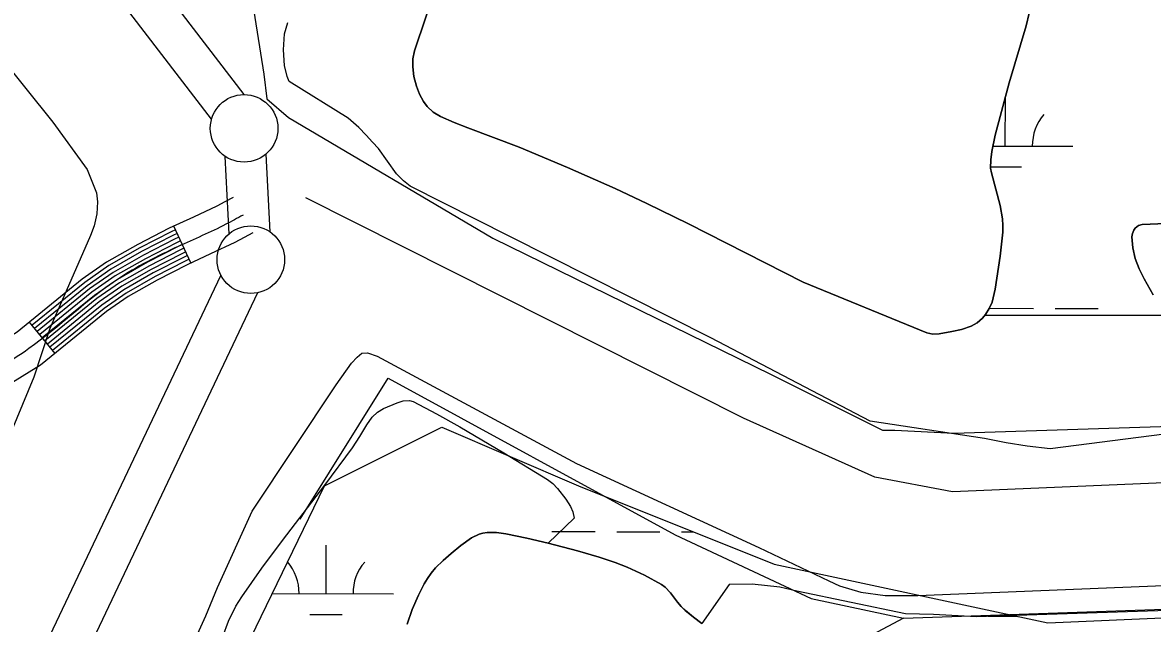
# Model space of a CAD drawing. Extents: x 3161615 to 3199515, y 867541 to 892976.
# Drawn here: x 3178079 to 3178916, y 878557 to 879002 of the extents above; entities that cross this region are included whole.
import ezdxf

# ---------------------------------------------------------------- set-up
doc = ezdxf.new("R2010")
doc.units = 0
for name, color, linetype in [('V-GRID-MAJR', 7, 'Continuous'), ('V-LEVE-TOET', 7, 'Continuous'), ('V-ROAD-CNTR', 7, 'Continuous'), ('V-SITE-VEGE', 7, 'Continuous'), ('V-SURV-LINE', 7, 'Continuous'), ('V-TOPO-SHOR', 7, 'Continuous'), ('V-WETL-SWMP', 7, 'Continuous')]:
    doc.layers.add(name, color=color, linetype=linetype)

msp = doc.modelspace()

# ---------------------------------------------------------------- linework, layer by layer
at = {"layer": 'V-GRID-MAJR'}
msp.add_spline([(3165838.64, 879070.16), (3171065.66, 879053.81), (3176292.68, 879038.23), (3181519.69, 879023.4), (3186746.72, 879009.34), (3191973.74, 878996.03), (3197200.76, 878983.49), (3197200.77, 878983.49)], degree=3, dxfattribs=at)
at = {"layer": 'V-LEVE-TOET'}
for points in [[(3177799.62, 879676.64), (3177852.3, 879584.99), (3177964.55, 879433.75), (3178065.34, 879314.59), (3178143.22, 879225.22), (3178214.23, 879147.31), (3178232.55, 879117.53), (3178237.14, 879094.61), (3178257.75, 878964), (3178260.04, 878945.67), (3178276.08, 878931.92), (3178427.26, 878842.55), (3178633.42, 878741.72), (3178715.88, 878700.48), (3178725.05, 878700.48), (3178768.57, 878698.19), (3179196.93, 878711.94), (3179522.2, 878730.27), (3179932.23, 878739.43), (3180383.49, 878760.06), (3180724.8, 878771.51)], [(3177918.6, 879156.72), (3178101.66, 878928.48), (3178127.2, 878893.33), (3178134.12, 878876.23), (3178134.74, 878869.53), (3178134.36, 878860.61), (3178132.17, 878851.71), (3178129.44, 878844.63), (3178099.41, 878775.78), (3178087.69, 878739.68), (3178062.27, 878678.93), (3177951.71, 878456.47), (3177842.02, 878220.49), (3177801.57, 878128.8), (3177678.24, 877847.8), (3177512.49, 877443.56), (3177332.31, 877105.06), (3177212.76, 876851.8), (3177160.22, 876749.63), (3177112.67, 876654.45)], [(3177995.74, 878068.84), (3178032.47, 878147.08), (3178075.54, 878243.23), (3178102.28, 878302.2), (3178144.02, 878404.09), (3178203.7, 878537.99), (3178214.86, 878562.96), (3178223.47, 878584.06), (3178249.21, 878640.39), (3178311.36, 878734.1), (3178322.83, 878750.01), (3178326.93, 878754.56), (3178330.45, 878757.45), (3178334.5, 878757.68), (3178341.72, 878755.23), (3178489.2, 878675.88), (3178624.33, 878613.68), (3178676.07, 878588.82), (3178683.97, 878585.25), (3178699.68, 878580.47), (3178717.78, 878578.03), (3178741.91, 878578.04), (3179179.03, 878595.94)]]:
    msp.add_lwpolyline(points, dxfattribs=at)
at = {"layer": 'V-ROAD-CNTR'}
for p, q in [((3178203.78, 878824.18), (3178191.22, 878851.42)), ((3178103.31, 878757.18), (3178084.39, 878780.46))]:
    msp.add_line(p, q, dxfattribs=at)
for points in [[(3178235.16, 878872.77), (3178229.04, 878869.37), (3178223.1, 878866.27), (3178205.81, 878858.14), (3178187.88, 878849.88), (3178164.55, 878837.92), (3178141.47, 878824.74), (3178123.43, 878812.19), (3178075.26, 878773.04), (3178056.16, 878761.28), (3178035.5, 878751.17), (3178025.43, 878747.34), (3178024.32, 878747.04)], [(3178249.73, 878846.55), (3178243.27, 878842.95), (3178236.43, 878839.39), (3178218.47, 878830.94), (3178201.01, 878822.9), (3178178.84, 878811.53), (3178157.51, 878799.35), (3178141.48, 878788.2), (3178092.66, 878748.52), (3178070.66, 878734.97), (3178047.46, 878723.63), (3178034.69, 878718.76), (3178017.31, 878714.09)], [(3178192.48, 878848.7), (3178189.19, 878847.18), (3178165.97, 878835.28), (3178143.07, 878822.2), (3178125.24, 878809.79), (3178086.28, 878778.13)], [(3178193.74, 878845.97), (3178190.5, 878844.48), (3178167.4, 878832.64), (3178144.68, 878819.66), (3178127.04, 878807.39), (3178088.17, 878775.81)], [(3178194.99, 878843.25), (3178191.82, 878841.79), (3178168.83, 878830), (3178146.28, 878817.12), (3178128.85, 878805), (3178090.07, 878773.48)], [(3178196.25, 878840.52), (3178193.13, 878839.09), (3178170.26, 878827.37), (3178147.88, 878814.58), (3178130.65, 878802.6), (3178091.96, 878771.15)], [(3178197.5, 878837.8), (3178194.44, 878836.39), (3178171.69, 878824.73), (3178149.49, 878812.04), (3178132.46, 878800.2), (3178093.85, 878768.82)], [(3178198.76, 878835.07), (3178195.76, 878833.69), (3178173.12, 878822.09), (3178151.09, 878809.5), (3178134.26, 878797.8), (3178095.74, 878766.49)], [(3178200.01, 878832.35), (3178197.07, 878830.99), (3178174.55, 878819.45), (3178152.69, 878806.97), (3178136.07, 878795.4), (3178097.63, 878764.17)], [(3178201.27, 878829.63), (3178198.38, 878828.29), (3178175.98, 878816.81), (3178154.3, 878804.43), (3178137.87, 878793), (3178099.53, 878761.84)], [(3178202.52, 878826.9), (3178199.69, 878825.6), (3178177.41, 878814.17), (3178155.9, 878801.89), (3178139.68, 878790.6), (3178101.42, 878759.51)]]:
    msp.add_lwpolyline(points, dxfattribs=at)
msp.add_spline([(3178242.45, 878859.66), (3178229.77, 878852.83), (3178194.44, 878836.39), (3178149.49, 878812.04), (3178083.96, 878760.78), (3178041.48, 878737.4), (3177994.97, 878725.55)], degree=3, dxfattribs=at)
at = {"layer": 'V-SITE-VEGE'}
for p, q in [((3178602.33, 878586.27), (3178582.06, 878557.42)), ((3178619.35, 878586.35), (3178602.33, 878586.27)), ((3178639.82, 878584.17), (3178619.35, 878586.35)), ((3178652.34, 878581.38), (3178639.82, 878584.17)), ((3178732.89, 878564.42), (3178652.34, 878581.38)), ((3179085.67, 878572.13), (3178785.31, 878562.16)), ((3178753.53, 878563.91), (3178732.89, 878564.42)), ((3178785.31, 878562.16), (3178753.53, 878563.91))]:
    msp.add_line(p, q, dxfattribs=at)
for points in [[(3178394.1, 879054.66), (3178369.32, 878981.33), (3178368.17, 878975.35), (3178368.08, 878969.26), (3178368.9, 878962.18), (3178370.78, 878955.16), (3178373.07, 878949.17), (3178376.11, 878943.62), (3178378.74, 878940.13), (3178383.28, 878935.71), (3178388.54, 878932.54), (3178398.67, 878928.24), (3178408.88, 878924.18), (3178427.96, 878917.14), (3178446.96, 878909.9), (3178482.67, 878894.97), (3178518.04, 878879.26), (3178541.4, 878868.32), (3178572.23, 878853.1), (3178657.01, 878809.94)], [(3178657.01, 878809.94), (3178748.55, 878772.51), (3178753.03, 878771.5), (3178757.74, 878771.67), (3178767.23, 878773.39), (3178774.37, 878774.91), (3178781.35, 878777.41), (3178785.85, 878780), (3178789.72, 878783.36), (3178791.99, 878786.08), (3178794.84, 878790.47), (3178796.93, 878795.07), (3178797.84, 878798.32), (3178799.12, 878804.77), (3178802.8, 878829.13), (3178804.77, 878847.02), (3178804.93, 878851.97), (3178804.66, 878856.93), (3178803.02, 878866.82), (3178796.39, 878890.96), (3178795.86, 878894.37), (3178796.03, 878900.48), (3178796.73, 878906.59), (3178799.27, 878918.82), (3178809.61, 878957.48), (3178822.1, 878999.6), (3178826.62, 879018.38)], [(3178989.83, 878705.96), (3178839.97, 878686.74), (3178822.83, 878688.61), (3178807.24, 878691.16), (3178791.24, 878694.27), (3178706.73, 878707.22), (3178588.76, 878768.67), (3178439.97, 878843.71), (3178366.2, 878881.09), (3178361.23, 878885.05), (3178356.13, 878890.27), (3178342.67, 878908.83), (3178338.4, 878913.62), (3178333.72, 878918.69), (3178328.07, 878924.48), (3178320.19, 878931.4), (3178276.71, 878958.53), (3178275.08, 878962.31), (3178273.22, 878970.28), (3178272.38, 878981.87), (3178273.07, 878993.71), (3178275.54, 879002.19)], [(3179001.02, 878856.58), (3178908.02, 878852.58), (3178905.33, 878851.89), (3178902.93, 878850), (3178901.76, 878848.43), (3178900.75, 878845.98), (3178900.44, 878843.44), (3178900.99, 878835.48), (3178902.9, 878827.59), (3178905.9, 878819.83), (3178909.54, 878812.35), (3178916.21, 878800.52)], [(3178227.53, 878547.73), (3178231.72, 878559.19), (3178237.16, 878570.1), (3178241.48, 878577.02), (3178256.4, 878598.19), (3178271.8, 878618.9), (3178303.05, 878659.76), (3178323.39, 878687.28), (3178328.85, 878695.74), (3178334.17, 878704.36), (3178338.15, 878709.97), (3178341.95, 878713.74), (3178346.46, 878716.6)], [(3178346.46, 878716.6), (3178356.51, 878720.75), (3178361.01, 878722.12), (3178365.57, 878722.49), (3178368.39, 878721.71), (3178385.76, 878712.63), (3178402.89, 878702.86), (3178435.49, 878683.78), (3178467.72, 878663.89), (3178471.69, 878660.89), (3178475.23, 878657.38), (3178481.32, 878649.43), (3178484.85, 878643.92), (3178486.7, 878639.93), (3178487.62, 878635.41)], [(3178487.62, 878635.41), (3178468.24, 878616.72), (3178452.61, 878620.47), (3178436.9, 878623.67), (3178429.99, 878624.62), (3178423.06, 878624.71), (3178420.08, 878624.28), (3178417.16, 878623.43), (3178411.59, 878620.66), (3178403.77, 878615.18), (3178396.52, 878609.19), (3178390.62, 878604.04), (3178385.03, 878598.62), (3178381.63, 878594.63), (3178378.93, 878590.75), (3178376.6, 878586.69), (3178372.43, 878578.26), (3178367.63, 878567.74), (3178363.84, 878556.82)]]:
    msp.add_lwpolyline(points, dxfattribs=at)
at = {"layer": 'V-SURV-LINE'}
for points in [[(3177840.82, 879472.56), (3178242.97, 878948.82)], [(3178219.18, 878930.55), (3177817.03, 879454.29)], [(3178232.23, 878845.84), (3178229.29, 878903.1)], [(3178259.25, 878904.63), (3178262.19, 878847.36)], [(3177828.64, 877977.86), (3178226.12, 878815.03)], [(3178253.22, 878802.16), (3177855.74, 877964.99)]]:
    msp.add_lwpolyline(points, dxfattribs=at)
for centre in [(3178243.25, 878923.83), (3178248.24, 878826.64)]:
    msp.add_circle(centre, 25, dxfattribs=at)
at = {"layer": 'V-TOPO-SHOR'}
for points in [[(3178826.62, 879018.38), (3178822.1, 878999.6), (3178809.61, 878957.48), (3178799.27, 878918.82), (3178796.73, 878906.59), (3178796.03, 878900.48), (3178795.86, 878894.37), (3178796.39, 878890.96), (3178803.02, 878866.82), (3178804.66, 878856.93), (3178804.93, 878851.97), (3178804.77, 878847.02), (3178802.8, 878829.13), (3178799.12, 878804.77), (3178797.84, 878798.32), (3178796.93, 878795.07), (3178794.84, 878790.47), (3178791.99, 878786.08), (3178789.72, 878783.36), (3178785.85, 878780), (3178781.35, 878777.41), (3178774.37, 878774.91), (3178767.23, 878773.39), (3178757.74, 878771.66), (3178753.03, 878771.5), (3178748.54, 878772.51), (3178657.01, 878809.94), (3178572.23, 878853.1), (3178541.4, 878868.32), (3178518.04, 878879.26), (3178482.67, 878894.97), (3178446.96, 878909.9), (3178427.96, 878917.14), (3178408.88, 878924.18), (3178398.67, 878928.24), (3178388.54, 878932.54), (3178383.28, 878935.71), (3178378.74, 878940.13), (3178376.11, 878943.62), (3178373.07, 878949.17), (3178370.78, 878955.16), (3178368.9, 878962.18), (3178368.08, 878969.25), (3178368.17, 878975.35), (3178369.32, 878981.33), (3178394.1, 879054.66)], [(3181049.16, 878774.6), (3180288.69, 878737.06), (3179293.94, 878685.76), (3179005.59, 878664.93), (3178767.72, 878654.78), (3178710.1, 878665.75), (3178612.92, 878709.26), (3178289.04, 878872.32)], [(3178916.21, 878800.52), (3178909.54, 878812.35), (3178905.9, 878819.83), (3178902.9, 878827.59), (3178900.99, 878835.48), (3178900.44, 878843.44), (3178900.75, 878845.98), (3178901.76, 878848.43), (3178902.93, 878850), (3178905.33, 878851.89), (3178908.02, 878852.58), (3179001.02, 878856.58)], [(3178284.78, 878634.49), (3178349.94, 878738.82), (3178562.23, 878622.91), (3178663, 878575.79), (3178731.43, 878561.18), (3178646.39, 878516.08)], [(3178731.43, 878561.18), (3179117.06, 878574.53), (3179628.83, 878594.74), (3180562.3, 878642.61), (3180872.26, 878659.77), (3181030.88, 878680.96), (3181056.1, 878680.89), (3181214.61, 878662.43)], [(3178363.84, 878556.82), (3178367.63, 878567.74), (3178372.43, 878578.26), (3178376.6, 878586.69), (3178378.93, 878590.75), (3178381.63, 878594.63), (3178385.03, 878598.62), (3178390.62, 878604.04), (3178396.52, 878609.19), (3178403.77, 878615.18), (3178411.59, 878620.66), (3178417.16, 878623.43), (3178420.08, 878624.28), (3178423.06, 878624.71), (3178429.99, 878624.62), (3178436.9, 878623.67), (3178452.61, 878620.47), (3178468.24, 878616.72), (3178489.96, 878611.09), (3178506.07, 878606.43), (3178517.97, 878602.44), (3178526.77, 878599.05), (3178539.71, 878593.16), (3178552.28, 878586.1), (3178554.93, 878584.15), (3178558.89, 878580.07), (3178564.11, 878573.24), (3178566.82, 878569.95), (3178569.86, 878567), (3178575.85, 878562.08), (3178582.06, 878557.42)]]:
    msp.add_lwpolyline(points, dxfattribs=at)
at = {"layer": 'V-WETL-SWMP'}
for p, q in [((3178806.71, 878910.72), (3178806.81, 878946.72)), ((3178797.59, 878910.75), (3178856.71, 878910.58)), ((3178795.88, 878895.32), (3178818.67, 878895.26)), ((3178795.54, 878790.68), (3178827.54, 878790.59)), ((3178843.54, 878790.55), (3178875.54, 878790.46)), ((3178302.71, 878659.18), (3178389.54, 878702.62)), ((3178389.54, 878702.62), (3178490.83, 878659.18)), ((3178071.18, 878181.29), (3178302.71, 878659.18)), ((3178490.83, 878659.18), (3178635.54, 878601.25)), ((3178838.12, 878557.81), (3181124.47, 878659.18)), ((3178417.17, 878623.43), (3178411.59, 878620.67)), ((3178420.08, 878624.28), (3178417.17, 878623.43)), ((3178423.06, 878624.71), (3178420.08, 878624.28)), ((3178429.99, 878624.62), (3178423.06, 878624.71)), ((3178436.9, 878623.67), (3178429.99, 878624.62)), ((3178452.62, 878620.47), (3178436.9, 878623.67)), ((3178471.09, 878625.4), (3178503.09, 878625.32)), ((3178519.09, 878625.27), (3178551.09, 878625.18)), ((3178567.09, 878625.14), (3178575.92, 878625.12)), ((3178303.9, 878579.44), (3178304, 878615.44)), ((3178403.77, 878615.18), (3178396.52, 878609.19)), ((3178411.59, 878620.67), (3178403.77, 878615.18)), ((3178468.24, 878616.73), (3178452.62, 878620.47)), ((3178489.96, 878611.09), (3178468.24, 878616.73)), ((3178396.52, 878609.19), (3178390.62, 878604.04)), ((3178506.07, 878606.43), (3178489.96, 878611.09)), ((3178385.03, 878598.63), (3178381.63, 878594.64)), ((3178390.62, 878604.04), (3178385.03, 878598.63)), ((3178517.98, 878602.44), (3178506.07, 878606.43)), ((3178526.78, 878599.05), (3178517.98, 878602.44)), ((3178539.71, 878593.16), (3178526.78, 878599.05)), ((3178635.54, 878601.25), (3178838.12, 878557.81)), ((3178378.93, 878590.75), (3178376.6, 878586.69)), ((3178381.63, 878594.64), (3178378.93, 878590.75)), ((3178552.28, 878586.1), (3178539.71, 878593.16)), ((3178376.6, 878586.69), (3178372.43, 878578.26)), ((3178554.94, 878584.15), (3178552.28, 878586.1)), ((3178558.9, 878580.07), (3178554.94, 878584.15)), ((3178264.13, 878579.55), (3178353.9, 878579.3)), ((3178372.43, 878578.26), (3178367.63, 878567.74)), ((3178564.11, 878573.24), (3178558.9, 878580.07)), ((3178566.82, 878569.95), (3178564.11, 878573.24)), ((3178367.63, 878567.74), (3178363.84, 878556.82)), ((3178569.87, 878567.01), (3178566.82, 878569.95)), ((3178575.85, 878562.08), (3178569.87, 878567.01)), ((3178291.86, 878564.04), (3178315.86, 878563.97)), ((3178582.06, 878557.42), (3178575.85, 878562.08)), ((3178793.76, 878562.65), (3178815.82, 878562.59))]:
    msp.add_line(p, q, dxfattribs=at)
for points in [[(3178926.36, 878785.25), (3178791.3, 878785.25), (3178791.99, 878786.08), (3178794.84, 878790.47), (3178796.93, 878795.07), (3178797.84, 878798.32), (3178799.12, 878804.77), (3178802.8, 878829.13), (3178804.77, 878847.02), (3178804.93, 878851.97), (3178804.66, 878856.93), (3178803.02, 878866.82), (3178796.39, 878890.96), (3178795.86, 878894.37), (3178796.03, 878900.48), (3178796.73, 878906.59), (3178799.27, 878918.82), (3178809.61, 878957.48), (3178822.1, 878999.6), (3178826.62, 879018.38)], [(3179001.02, 878856.58), (3178908.02, 878852.58), (3178905.33, 878851.89), (3178902.93, 878850), (3178901.76, 878848.43), (3178900.75, 878845.98), (3178900.44, 878843.44), (3178900.99, 878835.48), (3178902.9, 878827.59), (3178905.9, 878819.83), (3178909.54, 878812.35), (3178916.21, 878800.52)]]:
    msp.add_lwpolyline(points, dxfattribs=at)
for centre, start, end in [((3178861.96, 878911.05), 139.06985, 180.61351), ((3178248.66, 878580.06), 359.06985, 40.47718), ((3178359.14, 878579.76), 139.06985, 180.61351)]:
    msp.add_arc(centre, 35.25, start, end, dxfattribs=at)

doc.saveas('drawing.dxf')
